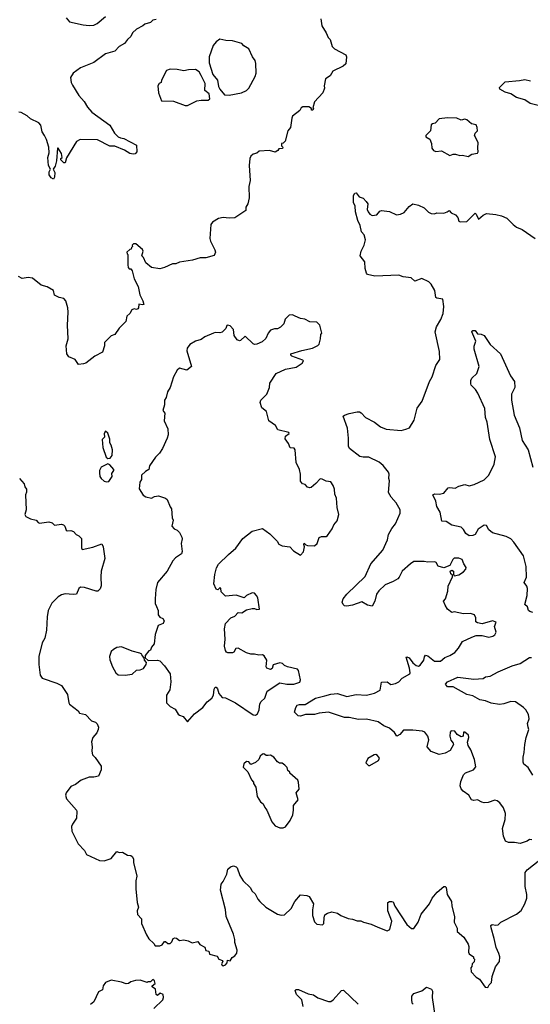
# Model space of a CAD drawing. Extents: x 2057697 to 2160550, y 827490 to 1016834.
# Tile 271 of 509: x 2106893 to 2111313, y 942635 to 951158. Entities that reach past the tile are written whole.
import ezdxf

# ---------------------------------------------------------------- set-up
doc = ezdxf.new("R2010")
doc.units = 0

msp = doc.modelspace()

# ---------------------------------------------------------------- linework, layer by layer
at = {"layer": '0CON20XD'}
for points in [[(2109498.8, 951165), (2109508.8, 951105), (2109546.7, 951045), (2109562.5, 951005), (2109580, 950985), (2109596.7, 950925), (2109617.5, 950905), (2109716.7, 950855), (2109723.3, 950835), (2109717.5, 950775), (2109692.5, 950755), (2109605, 950712.5), (2109579.3, 950670.7), (2109540, 950645), (2109527.5, 950585), (2109530, 950565), (2109516.7, 950525), (2109445, 950447.5), (2109430, 950395), (2109437.5, 950385), (2109430, 950375), (2109420, 950375), (2109418.3, 950388.3), (2109395, 950403.3), (2109345, 950403.3), (2109330, 950395), (2109319.3, 950370.7), (2109255, 950322.5), (2109247.5, 950305), (2109237.5, 950225), (2109213, 950197), (2109190, 950105), (2109175, 950090), (2109160, 950085), (2109160, 950065), (2109170, 950055), (2109166.4, 950043.6), (2109135, 950040), (2109127.5, 950025), (2109105, 950012), (2109055, 950026.7), (2108965, 950020), (2108945, 950002.5), (2108915, 949993.3), (2108895, 949977.5), (2108886.2, 949955), (2108878.6, 949895), (2108887.5, 949765), (2108876.2, 949715), (2108880, 949615), (2108867.5, 949565), (2108850, 949535), (2108850, 949505), (2108755, 949443.8), (2108705, 949438.8), (2108655, 949446), (2108615, 949436.2), (2108562.5, 949405), (2108546.7, 949385), (2108540, 949265), (2108545, 949240), (2108582.5, 949165), (2108586.7, 949145), (2108575, 949117.5), (2108505, 949095.8), (2108455, 949096), (2108390, 949075), (2108275, 949058), (2108245.8, 949044.2), (2108215.9, 949044.1), (2108147.7, 949012.3), (2108105, 949001.2), (2108035, 949012.5), (2107983.6, 949053.6), (2107965, 949100), (2107950, 949115), (2107962.5, 949155), (2107955, 949170), (2107897, 949217), (2107877, 949217), (2107867.5, 949205), (2107870, 949195), (2107860, 949185), (2107858.3, 949171.7), (2107845, 949170), (2107820, 949145), (2107821.7, 949131.7), (2107830, 949125), (2107827.5, 949035), (2107831.7, 949011.7), (2107841.7, 949001.7), (2107855, 949000), (2107867.5, 948985), (2107883.3, 948915), (2107917.7, 948847.7), (2107932, 948775), (2107958.6, 948725), (2107966.7, 948693.3), (2107955, 948690), (2107923.3, 948696.7), (2107922.5, 948665), (2107916.4, 948653.6), (2107905, 948650), (2107883.9, 948656.1), (2107862.5, 948645), (2107847.5, 948615), (2107819.3, 948590.7), (2107812.5, 948545), (2107755, 948487.5), (2107715.9, 948434.1), (2107685, 948422.5), (2107627.5, 948365), (2107626.7, 948335), (2107609.3, 948280.7), (2107542.5, 948245), (2107466.1, 948183.9), (2107445, 948177.5), (2107403, 948173), (2107372.5, 948215), (2107319.3, 948239.3), (2107301.2, 948265), (2107294.1, 948334.1), (2107313.3, 948395), (2107305.6, 948515), (2107313.3, 948625), (2107309.4, 948665), (2107293.4, 948723.4), (2107275, 948744), (2107233, 948753), (2107195, 948772.5), (2107186.7, 948815), (2107130, 948845), (2107078.8, 948858.8), (2107005, 948920), (2106965, 948927.5), (2106915, 948916.2), (2106883.8, 948935)], [(2108075, 951160), (2108045, 951152.5), (2108025, 951132.5), (2107975, 951120), (2107960, 951105), (2107905, 951076.7), (2107870, 951045), (2107855, 951012.5), (2107825, 950986.2), (2107799.7, 950950.3), (2107753.8, 950925), (2107716.7, 950885), (2107635, 950862), (2107533.2, 950786.8), (2107418, 950742), (2107355, 950693.8), (2107333.2, 950656.8), (2107338.1, 950615), (2107349.8, 950589.8), (2107405, 950501.2), (2107450.7, 950450.7), (2107479.4, 950399.4), (2107517.6, 950357.6), (2107673.3, 950245), (2107713.8, 950175), (2107745, 950144), (2107765, 950135.8), (2107795, 950128), (2107903, 950073), (2107907.5, 950015), (2107892.5, 949997.5), (2107876.2, 949993.8), (2107845, 949998.6), (2107799.7, 950029.7), (2107715, 950064), (2107674.2, 950064.2), (2107565, 950118), (2107415, 950120), (2107385, 950102.5), (2107299.3, 949960.7), (2107285, 949920), (2107275, 949920), (2107250, 949945), (2107250, 949955), (2107260, 949965), (2107255, 950000), (2107226.7, 950046.7), (2107220, 950045), (2107212.7, 949937.3), (2107200.3, 949889.7), (2107181.2, 949865), (2107196.5, 949835), (2107194.5, 949795), (2107185, 949778), (2107165, 949789.1), (2107148, 949815), (2107148.9, 949841.1), (2107160, 949865), (2107142.9, 949895), (2107135.6, 949964.4), (2107148.1, 950005), (2107145.6, 950055), (2107125, 950120), (2107106.7, 950155), (2107088.3, 950188.3), (2107076.7, 950245), (2107057.5, 950265), (2106985, 950300), (2106957.5, 950325), (2106905, 950353.8), (2106885, 950356)], [(2107294.1, 951174.1), (2107325, 951140), (2107443, 951113), (2107495, 951107.5), (2107535, 951111.4), (2107564, 951125), (2107635, 951185.7)], [(2108705, 950503.8), (2108814.1, 950525.9), (2108855.8, 950544.2), (2108876.7, 950565), (2108930, 950665), (2108938.8, 950695), (2108937.3, 950777.3), (2108931.2, 950805), (2108907.5, 950835), (2108877.5, 950905), (2108832.6, 950932.6), (2108815, 950952), (2108735, 950974.4), (2108676.5, 950976.5), (2108625, 950988), (2108593, 950967), (2108566.2, 950935), (2108534.2, 950835), (2108533.6, 950785), (2108565, 950682.5), (2108605.4, 950635.4), (2108615, 950580), (2108625.5, 950555), (2108665, 950507.5), (2108705, 950503.8)], [(2108345, 950414), (2108425.9, 950454.1), (2108465, 950461.2), (2108525, 950461.2), (2108537.5, 950472.5), (2108534.3, 950515), (2108494.3, 950545), (2108498.1, 950605), (2108465, 950675.4), (2108445, 950705.5), (2108415, 950728), (2108355, 950723.8), (2108315, 950714), (2108255, 950726.7), (2108195, 950730), (2108165, 950717.5), (2108120, 950635), (2108117, 950613), (2108100, 950605), (2108087.5, 950585), (2108093.6, 950523.6), (2108120, 950455), (2108225, 950453.3), (2108325, 950416.2), (2108345, 950414)], [(2111465, 950395.4), (2111312.7, 950432.7), (2111265, 950465.5), (2111195, 950484.6), (2111145, 950515.7), (2111095, 950530), (2111050, 950555), (2111045, 950570), (2111095, 950621.2), (2111219.5, 950630.5), (2111265, 950640), (2111315, 950629.2)], [(2110775, 949973.8), (2110806.1, 949993.9), (2110855, 950002.5), (2110862.5, 950015), (2110857.5, 950045), (2110861.9, 950095), (2110830.8, 950155), (2110834.4, 950175.6), (2110855.7, 950195), (2110854, 950225), (2110845, 950246.7), (2110805, 950257.5), (2110765, 950290), (2110745, 950297.5), (2110715, 950287.5), (2110676.4, 950306.4), (2110595, 950308), (2110525, 950300), (2110488.8, 950261.2), (2110465, 950256.7), (2110455, 950247.5), (2110450, 950195), (2110407.5, 950155), (2110410, 950145), (2110443.3, 950125), (2110456.7, 950085), (2110460, 950045), (2110473.8, 950025), (2110495, 950018), (2110545, 950022.5), (2110615, 949982.9), (2110645, 949993.3), (2110665, 949993.3), (2110702.3, 949982.3), (2110725, 949983.8), (2110775, 949973.8)], [(2111325, 944060), (2111305, 944060.8), (2111285, 944048), (2111225, 944026.9), (2111175, 944035.4), (2111125, 944034.3), (2111098.3, 944048.3), (2111081.5, 944091.5), (2111073, 944157), (2111096, 944235), (2111097.7, 944287.7), (2111081.2, 944335), (2111048.3, 944378.3), (2111026.7, 944395), (2111005, 944401.4), (2110947.6, 944382.4), (2110915, 944380), (2110893.4, 944383.4), (2110855, 944405.7), (2110825, 944400), (2110805, 944403.8), (2110780, 944445), (2110730.8, 944480.8), (2110715, 944500), (2110706.7, 944525), (2110712, 944565), (2110735, 944620), (2110752.3, 944637.7), (2110822.5, 944665), (2110840.7, 944689.3), (2110830.6, 944755), (2110797.7, 944837.7), (2110773.8, 944875), (2110770, 944905), (2110781.2, 944945), (2110776.7, 944965), (2110745, 944990), (2110735, 944990), (2110732.5, 944955), (2110715, 944950), (2110680, 944970), (2110658.5, 944998.5), (2110626.8, 945003.2), (2110618.1, 944991.9), (2110616, 944955), (2110625, 944922.5), (2110646.7, 944896.7), (2110647.5, 944885), (2110619.3, 944830.7), (2110575, 944807.5), (2110525, 944796.7), (2110454.3, 944824.3), (2110421.2, 944865), (2110434, 944925), (2110426.7, 944955), (2110400.6, 944990.6), (2110379.1, 944999.1), (2110295, 945008.5), (2110215, 945008.6), (2110185, 944969.2), (2110156.4, 944956.4), (2110137.2, 944987.2), (2110095, 945025.4), (2110045, 945046.9), (2109995, 945078.9), (2109895, 945103.1), (2109825, 945100.3), (2109745, 945118.5), (2109705, 945116.7), (2109565, 945164.5), (2109485, 945155.5), (2109445, 945143.6), (2109366.5, 945143.5), (2109325, 945128.6), (2109302.3, 945132.3), (2109271.2, 945165), (2109282.9, 945205), (2109295, 945224.2), (2109315, 945231.1), (2109365, 945230.8), (2109453.3, 945285), (2109534.5, 945305.5), (2109585, 945318.9), (2109645, 945325.5), (2109725, 945298.1), (2109805, 945315.5), (2109895, 945310.5), (2109965, 945327.5), (2110012.9, 945355), (2110025, 945423.3), (2110075, 945426.9), (2110105, 945404.4), (2110145, 945410.6), (2110175, 945426.2), (2110205, 945458), (2110270, 945495), (2110274.3, 945505.7), (2110267.6, 945545), (2110239.3, 945640.7), (2110245, 945644), (2110265, 945633.1), (2110295, 945591.4), (2110325, 945568.6), (2110345, 945562.5), (2110359.1, 945570.9), (2110391.2, 945615), (2110396.1, 945643.9), (2110405, 945656.7), (2110425, 945651.2), (2110485, 945605.8), (2110535, 945604.4), (2110573.6, 945636.4), (2110616.3, 945653.7), (2110658.7, 945681.3), (2110692.3, 945717.7), (2110725, 945776.7), (2110806.7, 945813.3), (2110845, 945827.5), (2110895, 945827.5), (2110955, 945813.3), (2110988.3, 945821.7), (2111005.9, 945834.1), (2111016.2, 945855), (2111003.8, 945905), (2111017, 945943), (2110985, 945954.2), (2110895, 945928.6), (2110856, 945936), (2110842.5, 945945), (2110841.7, 945981.7), (2110830, 946005), (2110795, 946016.7), (2110735, 946016.2), (2110655, 946031.2), (2110635, 946026.7), (2110597.5, 946055), (2110575, 946090), (2110562.5, 946125), (2110580, 946145), (2110598.3, 946211.7), (2110601.2, 946255), (2110640, 946335), (2110638.3, 946348.3), (2110625, 946360), (2110620, 946385), (2110635, 946393.8), (2110648.8, 946385), (2110647, 946357), (2110653, 946343), (2110695, 946353.1), (2110735, 946377.1), (2110755, 946400.8), (2110756.8, 946415), (2110736.9, 946446.9), (2110724.2, 946485), (2110695, 946498.1), (2110654.6, 946495.4), (2110642.9, 946485), (2110615, 946433.3), (2110565, 946412.5), (2110515, 946427.5), (2110498.3, 946458.3), (2110486.1, 946466.1), (2110425, 946461.2), (2110395, 946467.5), (2110335, 946467.5), (2110305, 946466.9), (2110275, 946447.5), (2110204.4, 946385), (2110178.2, 946331.8), (2110165, 946318), (2110126.5, 946293.5), (2110056.7, 946265), (2110002, 946215), (2109980.8, 946185), (2109966.7, 946125), (2109945, 946081.2), (2109905, 946089.2), (2109855, 946117.5), (2109775, 946089.2), (2109725, 946080.8), (2109705, 946084.2), (2109694.2, 946095), (2109684.2, 946115), (2109694.2, 946145), (2109725, 946184.2), (2109883.3, 946336.7), (2109931.1, 946448.9), (2110035, 946566), (2110077.5, 946655), (2110085, 946702.5), (2110113.8, 946755), (2110146.7, 946795), (2110186, 946885), (2110185.8, 946915), (2110152, 946975), (2110109.4, 947025), (2110086.7, 947065), (2110094.5, 947165), (2110088.8, 947185), (2110091.3, 947225), (2110085, 947242.5), (2110039.6, 947299.6), (2110005, 947327.9), (2109915, 947370), (2109865, 947370), (2109837, 947377), (2109747.5, 947445), (2109739.2, 947465), (2109740, 947535), (2109730.9, 947620.9), (2109693.3, 947725), (2109704.1, 947735.9), (2109745, 947748), (2109815, 947764), (2109835, 947762.5), (2109848.8, 947755), (2109885, 947714), (2109965.3, 947675.3), (2110015, 947634.3), (2110065, 947612), (2110195, 947600.8), (2110235.8, 947614.2), (2110265.9, 947624.1), (2110309.1, 947690.9), (2110334.2, 947795), (2110377.5, 947855), (2110439.6, 948025), (2110462.2, 948065), (2110494.7, 948165.3), (2110529.2, 948215), (2110526.9, 948285), (2110490, 948455), (2110501.1, 948498.9), (2110537.4, 948562.6), (2110558.8, 948615), (2110563.2, 948675), (2110555, 948740), (2110505, 948746), (2110495, 948753.3), (2110485.7, 948815), (2110455, 948867.5), (2110435, 948889.4), (2110375, 948916.5), (2110313.7, 948893.7), (2110282.9, 948922.9), (2110211.3, 948931.3), (2110175, 948945.7), (2109968.3, 948938.3), (2109905, 948952.5), (2109894.1, 948964.1), (2109883.8, 949005), (2109881.7, 949061.7), (2109840.8, 949115), (2109848, 949155), (2109876.2, 949205), (2109887, 949253), (2109876.2, 949295), (2109852.7, 949322.7), (2109841.2, 949375), (2109819.5, 949419.5), (2109800, 949495), (2109796, 949545), (2109783.6, 949576.4), (2109783.3, 949635), (2109793.6, 949656.4), (2109805, 949660), (2109832.5, 949625), (2109865, 949613.3), (2109892.5, 949585), (2109907.5, 949565), (2109902, 949515), (2109908, 949495), (2109923.3, 949475), (2109945, 949464.2), (2109985, 949467.5), (2110010.7, 949499.3), (2110025, 949507.5), (2110095, 949496.2), (2110155, 949470), (2110190, 949475), (2110221.7, 949488.3), (2110265, 949541.2), (2110295, 949562.5), (2110345, 949553.3), (2110395, 949528.8), (2110431.2, 949491.2), (2110455, 949480), (2110485, 949476.2), (2110505, 949486.2), (2110565.9, 949484.1), (2110594, 949496), (2110610, 949505), (2110627.5, 949485), (2110665, 949468), (2110686.2, 949445), (2110693.3, 949415), (2110706.7, 949406.7), (2110765, 949412), (2110835, 949483.8), (2110845.5, 949475.5), (2110865, 949432.5), (2110904.6, 949465.4), (2110935, 949480), (2111015, 949472), (2111065, 949458.8), (2111110.7, 949440.7), (2111163.3, 949385), (2111193, 949363), (2111242.7, 949342.7), (2111355, 949263.8)], [(2108345, 945080), (2108405, 945150), (2108477, 945203), (2108515, 945252.5), (2108556.4, 945283.6), (2108569.3, 945310.7), (2108577, 945363), (2108585, 945380), (2108595, 945380), (2108606.1, 945366.1), (2108617.5, 945325), (2108645, 945290), (2108675, 945287.5), (2108760, 945245), (2108915, 945140), (2108935, 945137.5), (2108951.7, 945148.3), (2108966.4, 945183.6), (2108972.5, 945235), (2108982.5, 945255), (2109015.5, 945284.5), (2109035, 945345.8), (2109145, 945418.6), (2109205, 945407.5), (2109265, 945405.8), (2109317.6, 945422.4), (2109324.4, 945445), (2109306.9, 945525), (2109297.2, 945537.2), (2109210, 945555), (2109185, 945566.7), (2109166.4, 945586.4), (2109145, 945591.2), (2109086.4, 945573.6), (2109079.5, 945540.5), (2109065, 945532), (2109032.5, 945545), (2109027.5, 945555), (2109033.3, 945615), (2109010, 945650), (2108995, 945660), (2108962.5, 945657.5), (2108925, 945666.2), (2108895, 945665.7), (2108855, 945677.3), (2108785, 945719.2), (2108765, 945713.8), (2108746.8, 945683.2), (2108735, 945676.2), (2108695, 945676.7), (2108682.9, 945682.9), (2108675, 945697.5), (2108666.7, 945735), (2108672.5, 945795), (2108666, 945885), (2108675, 945931.2), (2108719.7, 945980.3), (2108755, 945996.2), (2108785, 946027.5), (2108815, 946022.5), (2108855, 946050), (2108905, 946062.5), (2108925, 946062.5), (2108947, 946053), (2108970, 946055), (2108953, 946153), (2108943.3, 946175), (2108925, 946192.5), (2108905, 946196.7), (2108855, 946172.5), (2108835, 946152.5), (2108766.7, 946176.7), (2108675, 946168.8), (2108636.2, 946205), (2108635, 946237.5), (2108625, 946240), (2108607, 946223), (2108595, 946227.5), (2108574, 946275), (2108582.5, 946355), (2108597.9, 946412.1), (2108614.2, 946445), (2108700.4, 946529.6), (2108765, 946582.5), (2108823.4, 946666.6), (2108905, 946730), (2108995, 946754), (2109058.3, 946708.3), (2109122.5, 946645), (2109137, 946617), (2109165, 946603.3), (2109230, 946595), (2109261.7, 946561.7), (2109325, 946522.5), (2109349.3, 946550.7), (2109358.8, 946595), (2109351.2, 946615), (2109355, 946627.5), (2109371.2, 946611.2), (2109385, 946606.7), (2109445, 946604.2), (2109468, 946625), (2109486.2, 946675), (2109506.8, 946683.2), (2109546.1, 946683.9), (2109558.3, 946691.7), (2109598.3, 946751.7), (2109612.5, 946785), (2109640.7, 946819.3), (2109656.7, 946875), (2109641.2, 946935), (2109636.1, 947016.1), (2109620.7, 947050.7), (2109617.5, 947095), (2109607.5, 947125), (2109585, 947157.5), (2109545, 947162.5), (2109511.7, 947181.7), (2109495, 947182.5), (2109457.8, 947142.2), (2109415, 947108), (2109405, 947104.3), (2109385, 947111.2), (2109363.6, 947133.6), (2109340.8, 947140.8), (2109325, 947162.5), (2109323.9, 947223.9), (2109316, 947265), (2109286.2, 947325), (2109278.8, 947435), (2109267.7, 947447.7), (2109235, 947452.5), (2109220.7, 947490.7), (2109190.7, 947530.7), (2109195, 947552.5), (2109226.7, 947575), (2109222.5, 947585), (2109127.7, 947607.7), (2109106.7, 947645), (2109048.8, 947685), (2109028.8, 947765), (2108989.5, 947799.5), (2108974, 947844), (2108981.2, 947865), (2109033.3, 947915), (2109054, 947975), (2109058.3, 948011.7), (2109113.3, 948095), (2109195, 948133.8), (2109285, 948150), (2109337.5, 948185), (2109350, 948205), (2109345, 948210), (2109250, 948245), (2109240, 948255), (2109240, 948265), (2109334.4, 948295.6), (2109427.5, 948315), (2109473.6, 948336.4), (2109485, 948350), (2109497.5, 948395), (2109498.3, 948431.7), (2109507.5, 948445), (2109490, 948515), (2109465, 948540), (2109405, 948542.5), (2109360, 948565), (2109325, 948571.2), (2109278.3, 948591.7), (2109255, 948602.5), (2109225, 948600), (2109190, 948565), (2109180, 948525), (2109150, 948495), (2109125, 948482.5), (2109098.3, 948481.7), (2109065, 948470), (2109042.5, 948445), (2109023, 948397), (2108990.7, 948369.3), (2108945, 948350), (2108925, 948347.5), (2108915, 948352.5), (2108845, 948417.5), (2108805, 948380), (2108795, 948377.5), (2108775, 948387.5), (2108748.6, 948425), (2108745, 948477.5), (2108715, 948507.5), (2108695, 948512.5), (2108685, 948510), (2108676.7, 948485), (2108646.1, 948453.9), (2108625, 948446.7), (2108585, 948450), (2108570, 948445), (2108495, 948411.2), (2108465, 948388.8), (2108415, 948376), (2108365, 948346.2), (2108342.5, 948315), (2108338.8, 948291.2), (2108381.2, 948155), (2108340, 948125), (2108275, 948142), (2108255, 948123.3), (2108222.9, 948065), (2108196.2, 947975), (2108172.3, 947937.7), (2108161.7, 947888.3), (2108147.5, 947865), (2108147.5, 947825), (2108132.5, 947775), (2108148.3, 947751.7), (2108143.8, 947685), (2108173.8, 947615), (2108176.7, 947565), (2108168.8, 947535), (2108130, 947445), (2108103.3, 947405), (2108067.7, 947372.3), (2108017.5, 947295), (2108010, 947265), (2107982, 947248), (2107947.5, 947215), (2107947, 947177), (2107932.5, 947155), (2107928.3, 947098.3), (2107960.7, 947040.7), (2107985, 947027.5), (2108033, 947017), (2108058.8, 947031.2), (2108095, 947036.2), (2108155.9, 947015.9), (2108170, 947005), (2108195, 946940), (2108207.5, 946925), (2108212.5, 946845), (2108222.5, 946825), (2108210, 946775), (2108230.7, 946750.7), (2108255, 946740), (2108275, 946720), (2108295, 946680), (2108298.8, 946665), (2108290, 946625), (2108300, 946555), (2108292.5, 946535), (2108241.2, 946498.8), (2108218.8, 946475), (2108168.8, 946385), (2108084.4, 946285.6), (2108072.5, 946225), (2108066.1, 946143.9), (2108066.2, 946105), (2108077.7, 946077.7), (2108092.5, 946045), (2108092.5, 946005), (2108105, 945987.5), (2108133.3, 945973.3), (2108142.5, 945955), (2108135, 945932.5), (2108092.5, 945915), (2108066.7, 945835), (2108056.2, 945755), (2108033.3, 945725), (2108025, 945700), (2108010, 945695), (2107980, 945655), (2107980, 945635), (2108005, 945610), (2108085, 945613.3), (2108107.3, 945607.3), (2108145.8, 945565.8), (2108195, 945496.7), (2108202.5, 945425), (2108192.3, 945357.7), (2108165, 945310), (2108162.5, 945245), (2108194.2, 945214.2), (2108239.3, 945189.3), (2108265, 945147.5), (2108275, 945137.5), (2108307.5, 945125), (2108345, 945080)], [(2110918.3, 947791.7), (2110858, 947925), (2110837.9, 947957.9), (2110800, 947995), (2110797.5, 948005), (2110797.5, 948035), (2110806.7, 948055), (2110851.2, 948095), (2110871.2, 948155), (2110826.7, 948305), (2110827, 948333), (2110842.5, 948375), (2110808, 948455), (2110815, 948466.2), (2110835, 948468.8), (2110855, 948440), (2110887, 948437), (2110913, 948423), (2110966.7, 948345), (2111055.5, 948265.5), (2111142.5, 948075), (2111176.2, 948025), (2111178.8, 947975), (2111151.1, 947915), (2111151.5, 947865), (2111174.4, 947735), (2111218.1, 947625), (2111243.3, 947515), (2111295, 947433.3), (2111335.6, 947285)], [(2111335, 946027.9), (2111308.8, 946035), (2111298, 946045), (2111288.8, 946075), (2111266, 946095), (2111284.5, 946175), (2111289.4, 946235), (2111284.3, 946255), (2111260.8, 946285), (2111278.8, 946331.2), (2111278.1, 946425), (2111255, 946517.5), (2111171.2, 946635), (2111143.6, 946663.6), (2111105, 946683.8), (2110985, 946715.8), (2110953.1, 946743.1), (2110935, 946780), (2110915, 946782.9), (2110895, 946771.5), (2110862.9, 946747.1), (2110835, 946702.5), (2110815, 946692.9), (2110785, 946690.8), (2110755, 946710), (2110736, 946746), (2110714.7, 946764.7), (2110635, 946783.6), (2110585, 946814.5), (2110546.2, 946816.2), (2110532, 946895), (2110502.5, 946945), (2110495, 946990), (2110470, 947045), (2110487, 947053), (2110525, 947050), (2110565, 947060), (2110603.3, 947105), (2110615, 947108.8), (2110663.6, 947103.6), (2110695, 947120), (2110745, 947133.3), (2110785, 947123.8), (2110826.4, 947133.6), (2110913.8, 947176.2), (2110953.6, 947216.4), (2110999.7, 947310.3), (2111011.1, 947375), (2110962.2, 947525), (2110940.6, 947675), (2110926.2, 947715), (2110918.3, 947791.7)], [(2107655, 947360), (2107675, 947363.3), (2107693.9, 947386.1), (2107697.5, 947435), (2107685.8, 947475.8), (2107672.5, 947495), (2107673, 947527), (2107655, 947580), (2107635, 947596.7), (2107623.9, 947576.1), (2107627, 947543), (2107607.5, 947525), (2107613.6, 947453.6), (2107641.2, 947371.2), (2107655, 947360)], [(2107645, 947157.5), (2107665, 947160), (2107692.5, 947205), (2107690.7, 947229.3), (2107707.5, 947255), (2107707.5, 947265), (2107672.5, 947305), (2107655, 947312.5), (2107597.5, 947285), (2107583.3, 947255), (2107583.3, 947235), (2107587.5, 947205), (2107597, 947187), (2107625, 947163.3), (2107645, 947157.5)], [(2106890, 947185), (2106930.7, 947140.7), (2106937.5, 947115), (2106953, 947093), (2106953, 947067), (2106943.3, 947045), (2106948.8, 946915), (2106937.5, 946875), (2106947, 946857), (2106985, 946837.5), (2107035, 946826.7), (2107053.3, 946805), (2107065, 946800), (2107145, 946811.2), (2107173.6, 946803.6), (2107195, 946783.3), (2107255, 946790), (2107272.5, 946785), (2107283.3, 946775), (2107295, 946740), (2107305, 946733.8), (2107335, 946736.2), (2107358.3, 946728.3), (2107380.7, 946700.7), (2107405, 946690), (2107428.3, 946668.3), (2107427.5, 946585), (2107433, 946573), (2107525, 946593.3), (2107605, 946620), (2107616.2, 946595), (2107630, 946495), (2107598.8, 946385), (2107593.8, 946335), (2107597, 946257), (2107588.3, 946231.7), (2107568, 946212), (2107555, 946211.2), (2107455, 946241.9), (2107420, 946245), (2107404.4, 946235.6), (2107383.9, 946186.1), (2107355, 946181.9), (2107285, 946187.5), (2107255, 946178.8), (2107225, 946161.2), (2107172.1, 946107.9), (2107138.6, 946045), (2107130.3, 945989.7), (2107125.9, 945874.1), (2107110.8, 945805), (2107087.1, 945765), (2107058, 945645), (2107059.2, 945575), (2107070, 945485), (2107087.3, 945457.3), (2107215, 945415.8), (2107255.9, 945395.9), (2107307.1, 945317.1), (2107316.7, 945245), (2107324.1, 945234.1), (2107400, 945175), (2107410, 945155), (2107463.6, 945143.6), (2107515, 945090), (2107547.7, 945077.7), (2107563.6, 945063.6), (2107573.8, 945035), (2107571.2, 945015), (2107560, 944985), (2107526.7, 944945), (2107513.9, 944906.1), (2107520, 944865), (2107517.5, 944825), (2107523.9, 944793.9), (2107545, 944772.5), (2107596.7, 944695), (2107596.7, 944663.3), (2107575, 944610), (2107535, 944601.2), (2107495, 944601.2), (2107424.3, 944575.7), (2107375, 944538.8), (2107335, 944520), (2107293.8, 944465), (2107290, 944445), (2107299.2, 944415), (2107385, 944316.7), (2107388.8, 944305), (2107385.8, 944245), (2107349.2, 944195), (2107342.5, 944175), (2107343.8, 944135), (2107400, 944025), (2107455, 943966.7), (2107472.3, 943932.3), (2107585, 943881.2), (2107625, 943876.2), (2107685, 943896.7), (2107735, 943957.5), (2107755, 943950), (2107781.7, 943951.7), (2107825, 943926.7), (2107855, 943922.5), (2107866.7, 943915), (2107877.5, 943895), (2107877, 943863), (2107906.4, 943743.6), (2107897.5, 943705), (2107897.5, 943635), (2107910, 943515), (2107922.5, 943475), (2107910, 943445), (2107913.8, 943413.8), (2107946.7, 943375), (2107947.5, 943335), (2107990, 943235), (2108010.7, 943200.7), (2108055, 943160), (2108065, 943140), (2108105, 943140), (2108125, 943150), (2108145, 943180), (2108155, 943180), (2108175, 943160), (2108195, 943160), (2108210, 943175), (2108222.5, 943205), (2108235, 943210), (2108248.8, 943208.8), (2108275, 943187.5), (2108315, 943192.5), (2108350, 943185), (2108385, 943167.5), (2108435, 943180), (2108453.6, 943153.6), (2108495, 943130), (2108505, 943100), (2108530, 943095), (2108535, 943070), (2108601.7, 943051.7), (2108617, 943027), (2108647.5, 943015), (2108652.5, 943005), (2108640, 942985), (2108645, 942970), (2108655, 942967.5), (2108675, 942977.5), (2108690, 942995), (2108691.7, 943018.3), (2108715, 943010), (2108730.7, 943039.3), (2108756.1, 943053.9), (2108771.7, 943078.3), (2108775.8, 943105), (2108755, 943170), (2108755.8, 943195), (2108745, 943242.5), (2108680.8, 943395), (2108674.4, 943455), (2108631.7, 943621.7), (2108636, 943674), (2108655, 943697.5), (2108687.3, 943762.7), (2108693.8, 943805), (2108717.5, 943825), (2108745, 943833.8), (2108765.9, 943825.9), (2108775.7, 943815.7), (2108799.7, 943749.7), (2108826.2, 943705), (2108888, 943645), (2108903.8, 943615), (2108930.5, 943590.5), (2108954, 943545), (2108971.2, 943525), (2109023.8, 943475), (2109125, 943415.8), (2109157.7, 943407.7), (2109185, 943410.8), (2109244, 943465), (2109276, 943525), (2109325, 943583.3), (2109378.3, 943578.3), (2109397.3, 943567.3), (2109436.2, 943505), (2109427.3, 943452.7), (2109428.1, 943405), (2109445, 943348.8), (2109465, 943327.5), (2109515, 943323.8), (2109524.3, 943335.7), (2109527.1, 943385), (2109535, 943410), (2109556.8, 943423.2), (2109595, 943434.2), (2109645, 943423.3), (2109674.1, 943404.1), (2109735, 943378.8), (2109775, 943372), (2109815, 943356.7), (2109845, 943357.5), (2109870, 943345), (2109935, 943330), (2109992, 943302), (2110075, 943271.2), (2110097.7, 943282.3), (2110114.4, 943355), (2110079.2, 943445), (2110080, 943515), (2110093.8, 943526.2), (2110115, 943526.2), (2110125, 943522.5), (2110140.8, 943485), (2110244.3, 943325), (2110285, 943291.2), (2110305, 943290), (2110341.4, 943345), (2110369.2, 943415), (2110440.8, 943505), (2110464, 943555), (2110506.2, 943605), (2110564.4, 943655.6), (2110575, 943656.2), (2110583.8, 943645), (2110592, 943585), (2110630.8, 943525), (2110634.3, 943485), (2110657.1, 943395), (2110654, 943345), (2110680, 943295), (2110680, 943265), (2110736.4, 943216.4), (2110776.1, 943156.1), (2110782, 943135), (2110777.1, 943085), (2110785, 943071.2), (2110820, 943045), (2110820, 943035), (2110830, 943025), (2110827, 943003), (2110810, 942985), (2110807, 942963), (2110798.3, 942951.7), (2110802.5, 942915), (2110845, 942870), (2110873, 942853), (2110922.3, 942782.3), (2110945, 942780)], [(2107805, 945483.3), (2107865, 945493.8), (2107905, 945526.7), (2107935, 945530), (2107965, 945542.5), (2107987.5, 945575), (2107990, 945595), (2107973, 945613), (2107970, 945635), (2107953, 945653), (2107950, 945665), (2107933.3, 945673.3), (2107865, 945692.5), (2107775, 945730), (2107735, 945722.5), (2107703.9, 945706.1), (2107685, 945687.5), (2107671.2, 945645), (2107673.6, 945616.4), (2107695, 945557.5), (2107725, 945503.8), (2107745, 945488), (2107805, 945483.3)], [(2111335, 944617.5), (2111295.6, 944685.6), (2111256.7, 944715), (2111251.7, 944731.7), (2111250, 944775), (2111261.2, 944815), (2111266.2, 944885), (2111278, 944945), (2111300.8, 945015), (2111295, 945033.3), (2111287.5, 945065), (2111303.3, 945105), (2111296.2, 945145), (2111274.3, 945185), (2111254.4, 945205), (2111185, 945252.9), (2111145.7, 945255.7), (2111085, 945235.5), (2111045, 945231.1), (2110975, 945241.8), (2110925, 945261.8), (2110875, 945271.1), (2110815, 945304), (2110765, 945317.5), (2110645, 945383.8), (2110595, 945382.7), (2110579.6, 945405), (2110595, 945425.4), (2110685, 945466), (2110825, 945450.6), (2110904.4, 945455.6), (2110925, 945469.2), (2110965, 945475.6), (2111035, 945514.3), (2111155, 945565.6), (2111226.2, 945585), (2111305, 945637.5), (2111322.3, 945637.7)], [(2109175, 944163.3), (2109195, 944172.5), (2109233.3, 944225), (2109256, 944275), (2109263.8, 944315), (2109263.3, 944355), (2109302.5, 944405), (2109287.5, 944465), (2109311.7, 944498.3), (2109307, 944557), (2109300, 944575), (2109230, 944635), (2109230, 944645), (2109215, 944660), (2109207.5, 944685), (2109187.5, 944705), (2109165, 944722.5), (2109143, 944723), (2109125, 944732.5), (2109093, 944773), (2109065, 944792.5), (2109045, 944787.5), (2109025, 944790), (2109005, 944802.5), (2108995, 944800), (2108975, 944782.5), (2108963.3, 944755), (2108935, 944727.5), (2108895, 944710), (2108875, 944732.5), (2108855, 944737.5), (2108833, 944717), (2108828.3, 944688.3), (2108868.3, 944648.3), (2108899.3, 944579.3), (2108917, 944557), (2108917.5, 944545), (2108936.7, 944515), (2108948.8, 944435), (2108977, 944387), (2109000.7, 944370.7), (2109015, 944337.5), (2109033.3, 944315), (2109076.7, 944215), (2109105, 944178.8), (2109145, 944163.3), (2109175, 944163.3)], [(2109925, 944702.5), (2110000, 944745), (2110006.7, 944765), (2109988.8, 944788.8), (2109975, 944796), (2109960, 944795), (2109907, 944763), (2109890, 944725), (2109913, 944703), (2109925, 944702.5)], [(2110945, 942780), (2110957.5, 942805), (2110976.4, 942823.6), (2110982.5, 942875), (2111011.4, 942958.6), (2111045.8, 943004.2), (2111050, 943045), (2111042, 943075), (2111016.4, 943126.4), (2111000.6, 943205), (2110973, 943297), (2110972.5, 943317.5), (2110984.1, 943325.9), (2111015, 943320), (2111035, 943322.9), (2111058.8, 943345), (2111194.1, 943415.9), (2111235, 943447.5), (2111266.7, 943505), (2111283.3, 943555), (2111283.3, 943585), (2111267.5, 943655), (2111267.5, 943775), (2111285, 943800), (2111396.2, 943885)], [(2108055, 942597.5), (2108131.2, 942675), (2108137.5, 942695), (2108135, 942720), (2108108.3, 942731.7), (2108085, 942710), (2108075, 942720), (2108067, 942767), (2108040, 942785), (2108040, 942795), (2108066.2, 942813.8), (2108059.3, 942839.3), (2108045, 942850), (2108025, 942830), (2108005, 942830), (2107995, 942822.5), (2107935, 942843.3), (2107895, 942842.5), (2107855, 942830), (2107835.9, 942814.1), (2107815, 942811.2), (2107775, 942826.7), (2107685, 942843.3), (2107636.4, 942823.6), (2107616.7, 942795), (2107608.3, 942761.7), (2107575, 942742.5), (2107534.1, 942655.9), (2107505.8, 942634.2)], [(2110300, 942635), (2110290, 942645), (2110286.4, 942676.4), (2110286.2, 942705), (2110305, 942727.5), (2110375, 942750.6), (2110415, 942784.4), (2110457.5, 942767.5), (2110465, 942750), (2110464.3, 942694.3), (2110487.9, 942537.9)], [(2109347.1, 942615), (2109336, 942675), (2109290.3, 942720.3), (2109277.5, 942755), (2109286.7, 942763.3), (2109305, 942762), (2109390, 942725), (2109435, 942716.7), (2109475, 942691.2), (2109565, 942658), (2109585, 942660), (2109607.4, 942672.6), (2109680, 942755), (2109695, 942758.8), (2109823.8, 942635)]]:
    msp.add_lwpolyline(points, dxfattribs=at)

doc.saveas('drawing.dxf')
